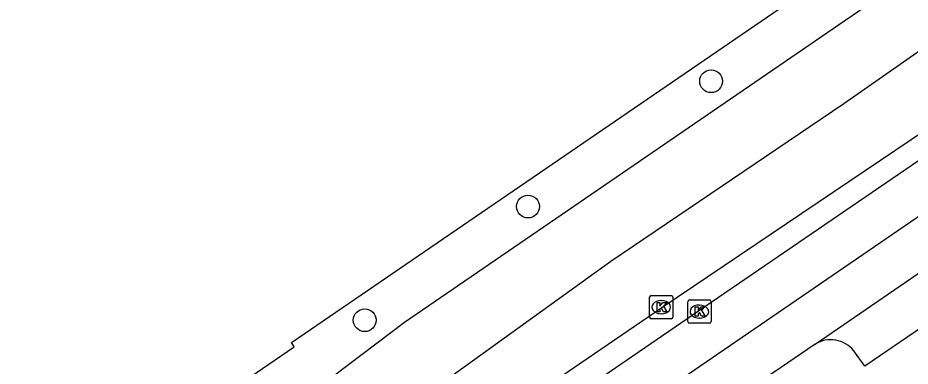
# Model space of a CAD drawing. Extents: x 158087 to 159494, y 382905 to 383981.
# Drawn here: x 158114.76 to 158152.97, y 383314.48 to 383329.41 of the extents above; entities that cross this region are included whole.
import ezdxf

# ---------------------------------------------------------------- set-up
doc = ezdxf.new("R2010")
doc.units = 0
for name, color, linetype in [('IMGEO_Boom', 7, 'Continuous'), ('IMGEO_Fietspad_gesloten', 7, 'Continuous'), ('IMGEO_Kolk', 7, 'Continuous'), ('IMGEO_OVBaan_gesloten', 7, 'Continuous'), ('IMGEO_Rijbaan_lokaal_open', 7, 'Continuous'), ('IMGEO_Rijbaan_regionaal_gesloten', 7, 'Continuous'), ('IMGEO_Voetpad_open', 7, 'Continuous')]:
    doc.layers.add(name, color=color, linetype=linetype)

msp = doc.modelspace()

# ---------------------------------------------------------------- linework, layer by layer
at = {"layer": 'IMGEO_Boom'}
for centre in [(158144.448, 383326.69), (158136.608, 383321.321), (158129.618, 383316.451)]:
    msp.add_circle(centre, 0.489, dxfattribs=at)
at = {"layer": 'IMGEO_Fietspad_gesloten'}
for points in [[(158148.903, 383315.422), (158169.017, 383329.233), (158213.468, 383359.564)], [(158148.903, 383315.422), (158147.419, 383314.412), (158143.087, 383311.47)]]:
    msp.add_lwpolyline(points, dxfattribs=at)
at = {"layer": 'IMGEO_Kolk'}
for p, q in [((158141.813, 383316.583), (158141.813, 383317.435)), ((158141.888, 383317.509), (158142.74, 383317.509)), ((158142.814, 383317.435), (158142.814, 383316.583)), ((158142.301, 383317.289), (158142.326, 383317.289)), ((158143.446, 383316.392), (158143.446, 383317.244)), ((158143.521, 383317.318), (158144.373, 383317.318)), ((158143.934, 383317.098), (158143.959, 383317.098)), ((158144.447, 383317.244), (158144.447, 383316.392)), ((158142.324, 383316.729), (158142.299, 383316.729)), ((158142.74, 383316.509), (158141.888, 383316.509)), ((158144.373, 383316.318), (158143.521, 383316.318)), ((158143.957, 383316.538), (158143.932, 383316.538))]:
    msp.add_line(p, q, dxfattribs=at)
for points in [[(158141.813, 383316.583), (158141.813, 383317.435)], [(158141.888, 383317.509), (158142.74, 383317.509)], [(158142.814, 383317.435), (158142.814, 383316.583)], [(158142.134, 383317.209), (158142.257, 383317.209), (158142.257, 383317.058), (158142.387, 383317.209), (158142.551, 383317.209), (158142.405, 383317.058), (158142.558, 383316.809), (158142.406, 383316.809), (158142.321, 383316.973), (158142.257, 383316.906), (158142.257, 383316.809), (158142.134, 383316.809), (158142.134, 383317.209)], [(158143.446, 383316.392), (158143.446, 383317.244)], [(158143.521, 383317.318), (158144.373, 383317.318)], [(158143.767, 383317.018), (158143.89, 383317.018), (158143.89, 383316.867), (158144.02, 383317.018), (158144.184, 383317.018), (158144.038, 383316.867), (158144.191, 383316.618), (158144.039, 383316.618), (158143.954, 383316.782), (158143.89, 383316.715), (158143.89, 383316.618), (158143.767, 383316.618), (158143.767, 383317.018)], [(158144.447, 383317.244), (158144.447, 383316.392)], [(158142.74, 383316.509), (158141.888, 383316.509)], [(158144.373, 383316.318), (158143.521, 383316.318)]]:
    msp.add_lwpolyline(points, dxfattribs=at)
for centre, start, end in [((158141.89, 383317.433), 91.552, 178.448), ((158141.89, 383317.433), 91.552, 178.448), ((158142.738, 383317.433), 1.552, 88.448), ((158142.738, 383317.433), 1.552, 88.448), ((158143.523, 383317.242), 91.552, 178.448), ((158143.523, 383317.242), 91.552, 178.448), ((158144.371, 383317.242), 1.552, 88.448), ((158144.371, 383317.242), 1.552, 88.448), ((158141.89, 383316.585), 181.552, 268.448), ((158141.89, 383316.585), 181.552, 268.448), ((158142.738, 383316.585), 271.552, 358.448), ((158142.738, 383316.585), 271.552, 358.448), ((158143.523, 383316.394), 181.552, 268.448), ((158143.523, 383316.394), 181.552, 268.448), ((158144.371, 383316.394), 271.552, 358.448), ((158144.371, 383316.394), 271.552, 358.448)]:
    msp.add_arc(centre, 0.0765, start, end, dxfattribs=at)
for centre, major_axis, ratio, start_param, end_param in [((158142.3, 383317.009), (-0.387, 0.002), 0.722429, 4.712389, 7.853982), ((158142.325, 383317.009), (-0.39, 0.002), 0.717154, 1.570796, 4.712389), ((158143.933, 383316.818), (-0.387, 0.002), 0.722429, 4.712389, 7.853982), ((158143.958, 383316.818), (-0.39, 0.002), 0.717154, 1.570796, 4.712389)]:
    msp.add_ellipse(centre, major_axis=major_axis, ratio=ratio, start_param=start_param, end_param=end_param, dxfattribs=at)
at = {"layer": 'IMGEO_OVBaan_gesloten'}
msp.add_lwpolyline([(158120.71, 383311.282), (158126.593, 383315.309), (158126.488, 383315.5), (158225.683, 383383.423), (158290.775, 383428.034), (158292.413, 383429.156), (158295.539, 383431.28)], dxfattribs=at)
at = {"layer": 'IMGEO_Rijbaan_lokaal_open'}
for points in [[(158136.281, 383311.619), (158143.906, 383316.851), (158156.489, 383325.454), (158158.334, 383326.705), (158177.739, 383340.005), (158216.514, 383366.493), (158235.922, 383379.756), (158248.501, 383388.378), (158270.547, 383403.457), (158288.26, 383415.605), (158296.713, 383421.366)], [(158299.772, 383421.047), (158297.888, 383419.791), (158249.821, 383386.895), (158168.177, 383331.08), (158135.484, 383308.657)]]:
    msp.add_lwpolyline(points, dxfattribs=at)
at = {"layer": 'IMGEO_Rijbaan_regionaal_gesloten'}
for points in [[(158343.559, 383454.746), (158337.813, 383450.749), (158323.595, 383440.705), (158319.89, 383438.29), (158306.888, 383431.938), (158301.723, 383429.162), (158296.442, 383425.805), (158206.611, 383364.391), (158200.003, 383359.875), (158193.317, 383355.261), (158180.047, 383346.206), (158173.4, 383341.65), (158163.611, 383334.93), (158153.45, 383328.028), (158150.139, 383325.717), (158140.153, 383318.963), (158130.088, 383311.713), (158120.725, 383304.43), (158110.059, 383297.015)], [(158122.274, 383309.273), (158125.748, 383312.11), (158126.526, 383312.744), (158131.316, 383316.373), (158152.807, 383331.103), (158226.339, 383381.483), (158291.923, 383426.355), (158293.27, 383427.277), (158296.765, 383429.673)], [(158296.668, 383422.637), (158250.34, 383390.703), (158239.558, 383383.344), (158169.725, 383335.466), (158142.338, 383316.977), (158135.713, 383312.45)]]:
    msp.add_lwpolyline(points, dxfattribs=at)
at = {"layer": 'IMGEO_Voetpad_open'}
msp.add_lwpolyline([(158169.092, 383328.236), (158169.759, 383327.265), (158151.033, 383314.482), (158150.557, 383315.143)], dxfattribs=at)
msp.add_arc((158149.572, 383314.349), 1.265, 38.9015, 121.9492, dxfattribs=at)

doc.saveas('drawing.dxf')
